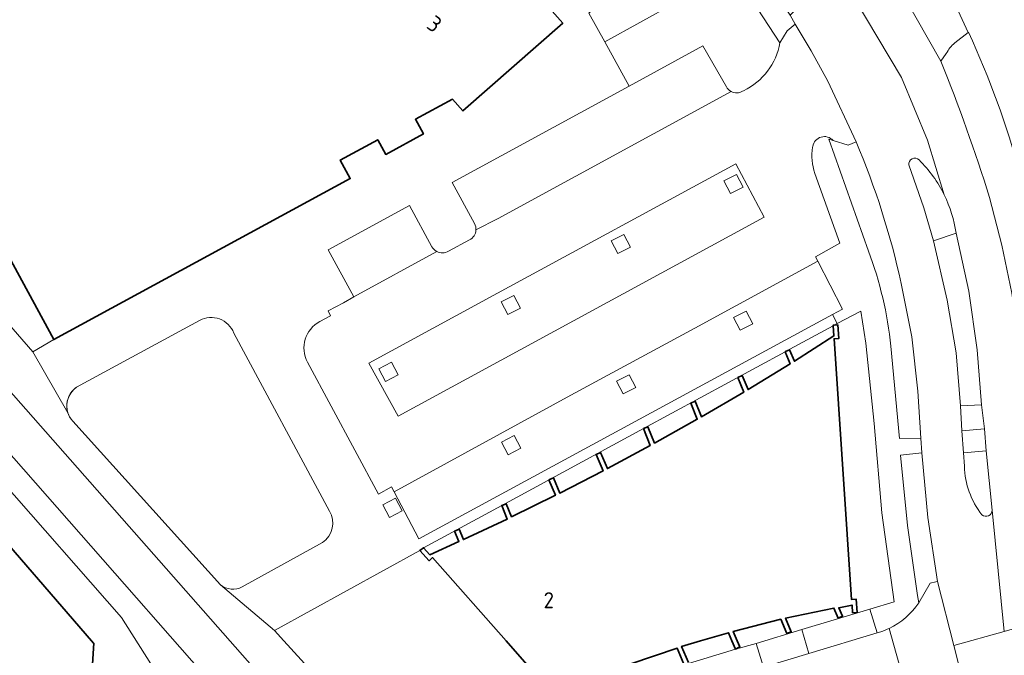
# Model space of a CAD drawing. Extents: x 150256 to 156914, y 461459 to 469481.
# Tile 540 of 656: x 154181 to 154264, y 467999 to 468052. Entities that reach past the tile are written whole.
import ezdxf
from ezdxf.enums import TextEntityAlignment as Align

# ---------------------------------------------------------------- set-up
doc = ezdxf.new("R2010")
doc.units = 0
doc.header["$LTSCALE"] = 0.75
for name, color, linetype, lineweight in [('B-RO-GR-GROENVOORZIENING-GV', 251, 'CONTINUOUS', 18), ('B-RO-IE-TERREINAFSCHEIDING_KUNSTMATIG_HEKWERK-G', 251, 'IE-TERREINAFSCHEIDING-KUNSTMATIG', 18), ('B-RO-OG-BEBOUWING-GV', 6, 'CONTINUOUS', 35), ('B-RO-OG-BEBOUWING-T18', 1, 'CONTINUOUS', 18), ('B-RO-OG-TERREIN_CULTUURSCHEIDING-GV', 251, 'CONTINUOUS', 18), ('B-RO-VH-VERHARDING_ASFALT-GV', 251, 'CONTINUOUS', 18), ('B-RO-VH-VERHARDING_BETONSTRAATSTEEN-GV', 251, 'CONTINUOUS', 18), ('B-RO-VH-VERHARDING_OPEN-GV', 251, 'CONTINUOUS', 18), ('B-RO-VH-VERHARDING_STRAATBAKSTEEN-GV', 251, 'CONTINUOUS', 18), ('B-RO-VH-VERHARDING_TEGEL-GV', 251, 'CONTINUOUS', 18)]:
    doc.layers.add(name, color=color, linetype=linetype, lineweight=lineweight)
doc.styles.add('NLCS-ISO-M200-T18', font='NLCS-ISO.ttf', dxfattribs={"height": 360})
doc.linetypes.add('IE-TERREINAFSCHEIDING-KUNSTMATIG', pattern='A,4,[82,NLCS.SHX,S=0.75,R=90,X=0,Y=0],4,-2', length=10)

msp = doc.modelspace()

# ---------------------------------------------------------------- linework, layer by layer
at = {"layer": 'B-RO-GR-GROENVOORZIENING-GV'}
for points in [[(154240.642, 468037.651), (154241.708, 468038.2), (154241.16, 468039.267), (154240.093, 468038.718)], [(154240.642, 468037.651), (154241.708, 468038.2), (154241.16, 468039.267), (154240.093, 468038.718)], [(154231.157, 468032.595), (154232.224, 468033.144), (154231.676, 468034.211), (154230.609, 468033.662)], [(154231.157, 468032.595), (154232.224, 468033.144), (154231.676, 468034.211), (154230.609, 468033.662)], [(154221.901, 468027.464), (154222.967, 468028.013), (154222.419, 468029.079), (154221.352, 468028.531)], [(154221.901, 468027.464), (154222.967, 468028.013), (154222.419, 468029.079), (154221.352, 468028.531)], [(154241.463, 468026.14), (154242.529, 468026.689), (154241.981, 468027.756), (154240.914, 468027.207)], [(154241.463, 468026.14), (154242.529, 468026.689), (154241.981, 468027.756), (154240.914, 468027.207)], [(154211.585, 468021.843), (154212.652, 468022.392), (154212.103, 468023.459), (154211.036, 468022.91)], [(154211.585, 468021.843), (154212.652, 468022.392), (154212.103, 468023.459), (154211.036, 468022.91)], [(154231.61, 468020.782), (154232.676, 468021.331), (154232.128, 468022.398), (154231.061, 468021.849)], [(154231.61, 468020.782), (154232.676, 468021.331), (154232.128, 468022.398), (154231.061, 468021.849)], [(154221.916, 468015.665), (154222.983, 468016.214), (154222.434, 468017.281), (154221.368, 468016.732)], [(154221.916, 468015.665), (154222.983, 468016.214), (154222.434, 468017.281), (154221.368, 468016.732)], [(154211.927, 468010.382), (154212.994, 468010.931), (154212.445, 468011.998), (154211.378, 468011.449)], [(154211.927, 468010.382), (154212.994, 468010.931), (154212.445, 468011.998), (154211.378, 468011.449)]]:
    msp.add_lwpolyline(points, close=True, dxfattribs=at)
at = {"layer": 'B-RO-IE-TERREINAFSCHEIDING_KUNSTMATIG_HEKWERK-G'}
for points in [[(154185.89, 468021.524), (154195.949, 468026.978)], [(154185.89, 468021.524), (154195.949, 468026.978)], [(154198.818, 468025.911), (154206.886, 468010.916)], [(154198.818, 468025.911), (154206.886, 468010.916)], [(154197.704, 468004.722), (154185.257, 468018.492)], [(154197.704, 468004.722), (154185.257, 468018.492)], [(154206.296, 468008.268), (154199.536, 468004.55)], [(154206.296, 468008.268), (154199.536, 468004.55)]]:
    msp.add_lwpolyline(points, dxfattribs=at)
for points in [[(154198.818, 468025.911, 0.454211), (154195.949, 468026.978)], [(154198.818, 468025.911, 0.454211), (154195.949, 468026.978)], [(154185.89, 468021.524, 0.508896), (154185.257, 468018.492)], [(154185.89, 468021.524, 0.508896), (154185.257, 468018.492)], [(154206.296, 468008.268, 0.386694), (154206.886, 468010.916)], [(154206.296, 468008.268, 0.386694), (154206.886, 468010.916)], [(154197.704, 468004.722, 0.30673), (154199.536, 468004.55)], [(154197.704, 468004.722, 0.30673), (154199.536, 468004.55)]]:
    msp.add_lwpolyline(points, format="xyb", dxfattribs=at)
at = {"layer": 'B-RO-OG-BEBOUWING-GV'}
for points in [[(154187.464, 468077.908), (154187.043, 468078.678), (154162.066, 468065.115), (154166.444, 468057.054), (154158.961, 468050.479), (154176.344, 468030.695), (154179.333, 468033.321), (154183.672, 468025.364), (154208.636, 468038.916), (154207.793, 468040.471), (154210.941, 468042.182), (154211.615, 468040.945), (154214.794, 468042.672), (154214.123, 468043.91), (154217.235, 468045.591), (154218.112, 468044.604), (154226.519, 468051.991), (154223.579, 468055.327)], [(154187.464, 468077.908), (154187.043, 468078.678), (154162.066, 468065.115), (154166.444, 468057.054), (154158.961, 468050.479), (154176.344, 468030.695), (154179.333, 468033.321), (154183.672, 468025.364), (154208.636, 468038.916), (154207.793, 468040.471), (154210.941, 468042.182), (154211.615, 468040.945), (154214.794, 468042.672), (154214.123, 468043.91), (154217.235, 468045.591), (154218.112, 468044.604), (154226.519, 468051.991), (154223.579, 468055.327)], [(154237.101, 467998.187), (154236.537, 467999.535), (154238.136, 468000), (154240.488, 468000.684), (154240.771, 468000), (154241.06, 467999.303), (154241.428, 467999.482), (154241.215, 468000), (154240.888, 468000.793), (154244.882, 468001.821), (154245.392, 468000.629), (154245.773, 468000.758), (154245.285, 468001.922), (154249.366, 468002.758), (154249.714, 468001.906), (154250.091, 468002.069), (154249.767, 468002.792), (154250.883, 468003.013), (154250.93, 468002.354), (154251.314, 468002.373), (154251.245, 468003.498), (154250.845, 468003.471), (154249.376, 468025.436), (154249.774, 468025.462), (154249.697, 468026.587), (154249.369, 468026.565), (154249.295, 468026.56), (154249.298, 468026.526), (154249.365, 468025.663), (154246.034, 468023.529), (154245.616, 468024.499), (154245.271, 468024.345), (154245.248, 468024.332), (154245.667, 468023.307), (154242.132, 468021.154), (154241.639, 468022.325), (154241.27, 468022.165), (154241.779, 468020.943), (154238.206, 468018.857), (154237.672, 468020.166), (154237.304, 468020.012), (154237.849, 468018.654), (154234.254, 468016.645), (154233.703, 468018.009), (154233.327, 468017.868), (154233.898, 468016.446), (154230.283, 468014.495), (154229.71, 468015.852), (154229.345, 468015.688), (154229.919, 468014.308), (154226.268, 468012.438), (154225.749, 468013.71), (154225.364, 468013.546), (154225.901, 468012.257), (154222.223, 468010.442), (154221.769, 468011.544), (154221.381, 468011.399), (154221.853, 468010.255), (154218.159, 468008.522), (154217.789, 468009.391), (154217.42, 468009.231), (154217.775, 468008.364), (154215.322, 468007.245), (154214.8, 468007.837), (154214.5, 468007.596), (154215.266, 468006.747), (154215.563, 468007.015), (154221.746, 468000), (154225.448, 467995.799)], [(154237.101, 467998.187), (154236.537, 467999.535), (154238.136, 468000), (154240.488, 468000.684), (154240.771, 468000), (154241.06, 467999.303), (154241.428, 467999.482), (154241.215, 468000), (154240.888, 468000.793), (154244.882, 468001.821), (154245.392, 468000.629), (154245.773, 468000.758), (154245.285, 468001.922), (154249.366, 468002.758), (154249.714, 468001.906), (154250.091, 468002.069), (154249.767, 468002.792), (154250.883, 468003.013), (154250.93, 468002.354), (154251.314, 468002.373), (154251.245, 468003.498), (154250.845, 468003.471), (154249.376, 468025.436), (154249.774, 468025.462), (154249.697, 468026.587), (154249.369, 468026.565), (154249.295, 468026.56), (154249.298, 468026.526), (154249.365, 468025.663), (154246.034, 468023.529), (154245.616, 468024.499), (154245.271, 468024.345), (154245.248, 468024.332), (154245.667, 468023.307), (154242.132, 468021.154), (154241.639, 468022.325), (154241.27, 468022.165), (154241.779, 468020.943), (154238.206, 468018.857), (154237.672, 468020.166), (154237.304, 468020.012), (154237.849, 468018.654), (154234.254, 468016.645), (154233.703, 468018.009), (154233.327, 468017.868), (154233.898, 468016.446), (154230.283, 468014.495), (154229.71, 468015.852), (154229.345, 468015.688), (154229.919, 468014.308), (154226.268, 468012.438), (154225.749, 468013.71), (154225.364, 468013.546), (154225.901, 468012.257), (154222.223, 468010.442), (154221.769, 468011.544), (154221.381, 468011.399), (154221.853, 468010.255), (154218.159, 468008.522), (154217.789, 468009.391), (154217.42, 468009.231), (154217.775, 468008.364), (154215.322, 468007.245), (154214.8, 468007.837), (154214.5, 468007.596), (154215.266, 468006.747), (154215.563, 468007.015), (154221.746, 468000), (154225.448, 467995.799)], [(154232.27, 467998.074), (154236.153, 467999.397), (154236.734, 467998.026)], [(154232.27, 467998.074), (154236.153, 467999.397), (154236.734, 467998.026)]]:
    msp.add_lwpolyline(points, dxfattribs=at)
msp.add_lwpolyline([(154186.613, 467996.104), (154186.804, 467996.27), (154187.025, 467999.802), (154187.02, 467999.808), (154186.853, 468000), (154177.344, 468010.932), (154167.426, 468002.303), (154167.259, 468000), (154167.026, 467996.566), (154175.66, 467986.607)], close=True, dxfattribs=at)
msp.add_lwpolyline([(154186.613, 467996.104), (154186.804, 467996.27), (154187.025, 467999.802), (154187.02, 467999.808), (154186.853, 468000), (154177.344, 468010.932), (154167.426, 468002.303), (154167.259, 468000), (154167.026, 467996.566), (154175.66, 467986.607)], close=True, dxfattribs=at)
at = {"layer": 'B-RO-OG-TERREIN_CULTUURSCHEIDING-GV'}
for points in [[(154243.883, 468055.128), (154242.477, 468053.902), (154244.818, 468050.345), (154245.419, 468051.343), (154246.099, 468051.908), (154245.675, 468052.663), (154244.963, 468053.734)], [(154243.883, 468055.128), (154242.477, 468053.902), (154244.818, 468050.345), (154245.419, 468051.343), (154246.099, 468051.908), (154245.675, 468052.663), (154244.963, 468053.734)], [(154259.642, 468034.318), (154257.757, 468033.673), (154258.904, 468028.685), (154259.65, 468024.254), (154260.01, 468019.775), (154261.778, 468019.863), (154261.43, 468024.484), (154260.73, 468029.437)], [(154259.642, 468034.318), (154257.757, 468033.673), (154258.904, 468028.685), (154259.65, 468024.254), (154260.01, 468019.775), (154261.778, 468019.863), (154261.43, 468024.484), (154260.73, 468029.437)], [(154256.5, 468003.212), (154257.477, 468004.863), (154257.936, 468004.964), (154258.091, 468004.998), (154257.267, 468010.39), (154256.752, 468015.82), (154254.981, 468015.631), (154255.57, 468009.705), (154256.385, 468003.807)], [(154256.5, 468003.212), (154257.477, 468004.863), (154257.936, 468004.964), (154258.091, 468004.998), (154257.267, 468010.39), (154256.752, 468015.82), (154254.981, 468015.631), (154255.57, 468009.705), (154256.385, 468003.807)]]:
    msp.add_lwpolyline(points, close=True, dxfattribs=at)
for points in [[(154260.687, 468051.243), (154260.659, 468051.221), (154259.533, 468050.326)], [(154260.687, 468051.243), (154260.659, 468051.221), (154259.533, 468050.326)], [(154258.826, 468049.433), (154258.369, 468048.801)], [(154258.826, 468049.433), (154258.369, 468048.801)], [(154251.221, 468042.016), (154250.568, 468041.729), (154249.29, 468042.118), (154248.942, 468042.224), (154252.266, 468032.805)], [(154251.221, 468042.016), (154250.568, 468041.729), (154249.29, 468042.118), (154248.942, 468042.224), (154252.266, 468032.805)], [(154262.464, 468037.315), (154263.514, 468033.312), (154264.335, 468029.256), (154264.806, 468025.927), (154265.579, 468017.881), (154267.126, 468017.999), (154266.97, 468020.004), (154266.656, 468028.076)], [(154262.464, 468037.315), (154263.514, 468033.312), (154264.335, 468029.256), (154264.806, 468025.927), (154265.579, 468017.881), (154267.126, 468017.999), (154266.97, 468020.004), (154266.656, 468028.076)], [(154254.158, 468024.796), (154254.883, 468017.039), (154256.673, 468017.067), (154256.413, 468021.025), (154255.913, 468025.587), (154255.022, 468030.088)], [(154254.158, 468024.796), (154254.883, 468017.039), (154256.673, 468017.067), (154256.413, 468021.025), (154255.913, 468025.587), (154255.022, 468030.088)]]:
    msp.add_lwpolyline(points, dxfattribs=at)
for points in [[(154265.046, 468039.296, 0.040946), (154260.687, 468051.243)], [(154265.046, 468039.296, 0.040946), (154260.687, 468051.243)], [(154259.533, 468050.326, 0.102424), (154258.826, 468049.433)], [(154259.533, 468050.326, 0.102424), (154258.826, 468049.433)], [(154258.369, 468048.801, -0.02083), (154262.464, 468037.315)], [(154258.369, 468048.801, -0.02083), (154262.464, 468037.315)], [(154255.022, 468030.088, 0.046508), (154251.221, 468042.016)], [(154255.022, 468030.088, 0.046508), (154251.221, 468042.016)], [(154252.266, 468032.805, -0.064931), (154254.158, 468024.796)], [(154252.266, 468032.805, -0.064931), (154254.158, 468024.796)]]:
    msp.add_lwpolyline(points, format="xyb", dxfattribs=at)
at = {"layer": 'B-RO-VH-VERHARDING_ASFALT-GV'}
for points in [[(154252.69, 468058.494), (154249.638, 468056.365), (154251.074, 468054.129), (154255.056, 468047.426), (154257.251, 468042.146), (154258.653, 468037.533)], [(154252.69, 468058.494), (154249.638, 468056.365), (154251.074, 468054.129), (154255.056, 468047.426), (154257.251, 468042.146), (154258.653, 468037.533)], [(154258.369, 468048.801), (154254.315, 468055.935), (154252.69, 468058.494)], [(154258.369, 468048.801), (154254.315, 468055.935), (154252.69, 468058.494)], [(154204.119, 467988.195), (154204.125, 467988.185), (154210.565, 467979.817), (154210.572, 467979.809), (154213.916, 467976.007), (154231.238, 467956.318), (154234.816, 467952.191), (154238.036, 467953.903), (154212.325, 467983.108), (154212.019, 467983.607), (154208.057, 467989.142), (154178.178, 468023.026), (154147.576, 468057.813), (154142.737, 468053.616)], [(154204.119, 467988.195), (154204.125, 467988.185), (154210.565, 467979.817), (154210.572, 467979.809), (154213.916, 467976.007), (154231.238, 467956.318), (154234.816, 467952.191), (154238.036, 467953.903), (154212.325, 467983.108), (154212.019, 467983.607), (154208.057, 467989.142), (154178.178, 468023.026), (154147.576, 468057.813), (154142.737, 468053.616)], [(154258.653, 468037.533), (154257.251, 468042.146), (154255.056, 468047.426), (154251.074, 468054.129), (154249.638, 468056.365), (154249.007, 468055.925), (154248.731, 468055.724), (154245.675, 468052.663), (154246.099, 468051.908), (154247.431, 468049.661), (154248.851, 468047.119), (154251.221, 468042.016)], [(154258.653, 468037.533), (154257.251, 468042.146), (154255.056, 468047.426), (154251.074, 468054.129), (154249.638, 468056.365), (154249.007, 468055.925), (154248.731, 468055.724), (154245.675, 468052.663), (154246.099, 468051.908), (154247.431, 468049.661), (154248.851, 468047.119), (154251.221, 468042.016)], [(154257.854, 468056.532), (154258.865, 468054.805), (154259.81, 468053.042), (154260.659, 468051.221), (154260.687, 468051.243)], [(154257.854, 468056.532), (154258.865, 468054.805), (154259.81, 468053.042), (154260.659, 468051.221), (154260.687, 468051.243)], [(154146.862, 468053.378), (154146.899, 468053.336), (154154.214, 468044.992), (154179.278, 468016.541), (154203.807, 467988.624)], [(154146.862, 468053.378), (154146.899, 468053.336), (154154.214, 468044.992), (154179.278, 468016.541), (154203.807, 467988.624)], [(154260.348, 468014.691), (154260.261, 468015.838), (154260.133, 468017.678), (154260.01, 468019.775), (154259.65, 468024.254), (154258.904, 468028.685), (154257.757, 468033.673), (154256.921, 468036.46), (154255.676, 468040.056)], [(154260.348, 468014.691), (154260.261, 468015.838), (154260.133, 468017.678), (154260.01, 468019.775), (154259.65, 468024.254), (154258.904, 468028.685), (154257.757, 468033.673), (154256.921, 468036.46), (154255.676, 468040.056)], [(154259.642, 468034.318), (154260.73, 468029.437), (154261.43, 468024.484), (154261.778, 468019.863), (154262.027, 468017.84), (154262.194, 468015.983), (154262.69, 468011.006), (154263.705, 468000.8), (154266.991, 468001.73), (154266.214, 468010.493), (154265.744, 468016.656), (154265.579, 468017.881), (154264.806, 468025.927), (154264.335, 468029.256), (154263.514, 468033.312), (154262.464, 468037.315)], [(154259.642, 468034.318), (154260.73, 468029.437), (154261.43, 468024.484), (154261.778, 468019.863), (154262.027, 468017.84), (154262.194, 468015.983), (154262.69, 468011.006), (154263.705, 468000.8), (154266.991, 468001.73), (154266.214, 468010.493), (154265.744, 468016.656), (154265.579, 468017.881), (154264.806, 468025.927), (154264.335, 468029.256), (154263.514, 468033.312), (154262.464, 468037.315)], [(154255.022, 468030.088), (154255.913, 468025.587), (154256.413, 468021.025), (154256.673, 468017.067), (154256.752, 468015.82), (154257.267, 468010.39), (154258.091, 468004.998), (154259.469, 467999.602), (154263.705, 468000.8), (154262.69, 468011.006)], [(154255.022, 468030.088), (154255.913, 468025.587), (154256.413, 468021.025), (154256.673, 468017.067), (154256.752, 468015.82), (154257.267, 468010.39), (154258.091, 468004.998), (154259.469, 467999.602), (154263.705, 468000.8), (154262.69, 468011.006)], [(154266.991, 468001.73), (154263.705, 468000.8), (154259.469, 467999.602), (154259.83, 467998.187), (154260.357, 467996.221)], [(154266.991, 468001.73), (154263.705, 468000.8), (154259.469, 467999.602), (154259.83, 467998.187), (154260.357, 467996.221)], [(154253.309, 468000.765), (154253.002, 468000.672), (154247.26, 467998.932), (154243.432, 467997.773), (154229.076, 467993.423), (154213.389, 467988.671), (154211.647, 467988.143)], [(154253.309, 468000.765), (154253.002, 468000.672), (154247.26, 467998.932), (154243.432, 467997.773), (154229.076, 467993.423), (154213.389, 467988.671), (154211.647, 467988.143)], [(154223.766, 467987.166), (154230.891, 467989.329), (154239.56, 467991.885), (154246.684, 467994.019), (154251.343, 467995.414), (154251.71, 467995.524), (154255.256, 467996.636), (154254.011, 468001.048)], [(154223.766, 467987.166), (154230.891, 467989.329), (154239.56, 467991.885), (154246.684, 467994.019), (154251.343, 467995.414), (154251.71, 467995.524), (154255.256, 467996.636), (154254.011, 468001.048)]]:
    msp.add_lwpolyline(points, dxfattribs=at)
for points in [[(154260.687, 468051.243, -0.040946), (154265.046, 468039.296)], [(154260.687, 468051.243, -0.040946), (154265.046, 468039.296)], [(154262.464, 468037.315, 0.02083), (154258.369, 468048.801)], [(154262.464, 468037.315, 0.02083), (154258.369, 468048.801)], [(154251.221, 468042.016, -0.046508), (154255.022, 468030.088)], [(154251.221, 468042.016, -0.046508), (154255.022, 468030.088)], [(154255.676, 468040.056, -0.72983), (154256.528, 468040.484)], [(154255.676, 468040.056, -0.72983), (154256.528, 468040.484)], [(154256.528, 468040.484, -0.084329), (154258.653, 468037.533)], [(154256.528, 468040.484, -0.084329), (154258.653, 468037.533)], [(154258.653, 468037.533, -0.078053), (154259.642, 468034.318)], [(154258.653, 468037.533, -0.078053), (154259.642, 468034.318)], [(154261.821, 468010.62, -0.162946), (154260.348, 468014.691)], [(154261.821, 468010.62, -0.162946), (154260.348, 468014.691)], [(154262.69, 468011.006, -0.651148), (154261.821, 468010.62)], [(154262.69, 468011.006, -0.651148), (154261.821, 468010.62)], [(154254.011, 468001.048, -0.029684), (154253.309, 468000.765)], [(154254.011, 468001.048, -0.029684), (154253.309, 468000.765)]]:
    msp.add_lwpolyline(points, format="xyb", dxfattribs=at)
at = {"layer": 'B-RO-VH-VERHARDING_BETONSTRAATSTEEN-GV'}
for points in [[(154259.533, 468050.326), (154260.659, 468051.221), (154259.81, 468053.042), (154258.865, 468054.805), (154257.854, 468056.532), (154256.424, 468056.197)], [(154259.533, 468050.326), (154260.659, 468051.221), (154259.81, 468053.042), (154258.865, 468054.805), (154257.854, 468056.532), (154256.424, 468056.197)], [(154254.969, 468056.251), (154254.315, 468055.935), (154258.369, 468048.801), (154258.826, 468049.433)], [(154254.969, 468056.251), (154254.315, 468055.935), (154258.369, 468048.801), (154258.826, 468049.433)], [(154249.29, 468042.118), (154250.568, 468041.729), (154251.221, 468042.016), (154248.851, 468047.119), (154247.431, 468049.661), (154246.099, 468051.908), (154245.419, 468051.343), (154244.818, 468050.345)], [(154249.29, 468042.118), (154250.568, 468041.729), (154251.221, 468042.016), (154248.851, 468047.119), (154247.431, 468049.661), (154246.099, 468051.908), (154245.419, 468051.343), (154244.818, 468050.345)], [(154240.699, 468046.248), (154221.086, 468035.552), (154219.215, 468034.588)], [(154240.699, 468046.248), (154221.086, 468035.552), (154219.215, 468034.588)], [(154241.751, 468046.311), (154241.673, 468046.271)], [(154241.751, 468046.311), (154241.673, 468046.271)], [(154247.559, 468041.542), (154247.589, 468041.613)], [(154247.559, 468041.542), (154247.589, 468041.613)], [(154255.676, 468040.056), (154256.921, 468036.46), (154257.757, 468033.673)], [(154255.676, 468040.056), (154256.921, 468036.46), (154257.757, 468033.673)], [(154212.316, 468012.537), (154227.192, 468020.686), (154237.659, 468026.318), (154248.001, 468031.963), (154247.807, 468032.338), (154249.851, 468033.482), (154247.759, 468039.353)], [(154212.316, 468012.537), (154227.192, 468020.686), (154237.659, 468026.318), (154248.001, 468031.963), (154247.807, 468032.338), (154249.851, 468033.482), (154247.759, 468039.353)], [(154257.757, 468033.673), (154259.642, 468034.318)], [(154257.757, 468033.673), (154259.642, 468034.318)], [(154218.666, 468033.755), (154216.9, 468032.793)], [(154218.666, 468033.755), (154216.9, 468032.793)], [(154215.915, 468032.782), (154208.921, 468028.951), (154208.051, 468028.439), (154206.78, 468027.781), (154206.965, 468027.371), (154206.068, 468026.881)], [(154215.915, 468032.782), (154208.921, 468028.951), (154208.051, 468028.439), (154206.78, 468027.781), (154206.965, 468027.371), (154206.068, 468026.881)], [(154205.026, 468023.458), (154211.012, 468012.335), (154212.096, 468012.951), (154212.316, 468012.537)], [(154205.026, 468023.458), (154211.012, 468012.335), (154212.096, 468012.951), (154212.316, 468012.537)], [(154262.69, 468011.006), (154262.194, 468015.983), (154260.261, 468015.838), (154260.348, 468014.691)], [(154262.69, 468011.006), (154262.194, 468015.983), (154260.261, 468015.838), (154260.348, 468014.691)], [(154259.634, 467996.166), (154260.357, 467996.221), (154259.83, 467998.187), (154259.469, 467999.602), (154258.091, 468004.998), (154257.936, 468004.964), (154257.477, 468004.863), (154256.5, 468003.212)], [(154259.634, 467996.166), (154260.357, 467996.221), (154259.83, 467998.187), (154259.469, 467999.602), (154258.091, 468004.998), (154257.936, 468004.964), (154257.477, 468004.863), (154256.5, 468003.212)], [(154254.011, 468001.048), (154255.256, 467996.636), (154255.436, 467996.692)], [(154254.011, 468001.048), (154255.256, 467996.636), (154255.436, 467996.692)]]:
    msp.add_lwpolyline(points, dxfattribs=at)
for points in [[(154244.818, 468050.345, -0.240675), (154241.751, 468046.311)], [(154244.818, 468050.345, -0.240675), (154241.751, 468046.311)], [(154258.826, 468049.433, -0.102424), (154259.533, 468050.326)], [(154258.826, 468049.433, -0.102424), (154259.533, 468050.326)], [(154241.673, 468046.271, -0.263859), (154240.699, 468046.248)], [(154241.673, 468046.271, -0.263859), (154240.699, 468046.248)], [(154247.589, 468041.613, -0.639082), (154249.29, 468042.118)], [(154247.589, 468041.613, -0.639082), (154249.29, 468042.118)], [(154247.759, 468039.353, -0.126076), (154247.559, 468041.542)], [(154247.759, 468039.353, -0.126076), (154247.559, 468041.542)], [(154256.528, 468040.484, 0.72983), (154255.676, 468040.056)], [(154256.528, 468040.484, 0.72983), (154255.676, 468040.056)], [(154258.653, 468037.533, 0.084329), (154256.528, 468040.484)], [(154258.653, 468037.533, 0.084329), (154256.528, 468040.484)], [(154259.642, 468034.318, 0.078053), (154258.653, 468037.533)], [(154259.642, 468034.318, 0.078053), (154258.653, 468037.533)], [(154219.215, 468034.588, -0.267723), (154218.666, 468033.755)], [(154219.215, 468034.588, -0.267723), (154218.666, 468033.755)], [(154216.9, 468032.793, -0.250764), (154215.915, 468032.782)], [(154216.9, 468032.793, -0.250764), (154215.915, 468032.782)], [(154206.068, 468026.881, 0.4096), (154205.026, 468023.458)], [(154206.068, 468026.881, 0.4096), (154205.026, 468023.458)], [(154260.348, 468014.691, 0.162946), (154261.821, 468010.62)], [(154260.348, 468014.691, 0.162946), (154261.821, 468010.62)], [(154261.821, 468010.62, 0.651148), (154262.69, 468011.006)], [(154261.821, 468010.62, 0.651148), (154262.69, 468011.006)], [(154256.5, 468003.212, -0.136481), (154254.011, 468001.048)], [(154256.5, 468003.212, -0.136481), (154254.011, 468001.048)]]:
    msp.add_lwpolyline(points, format="xyb", dxfattribs=at)
for points in [[(154210.197, 468023.37), (154221.03, 468029.267), (154241.1, 468040.143), (154243.495, 468035.662), (154212.66, 468018.907)], [(154210.197, 468023.37), (154221.03, 468029.267), (154241.1, 468040.143), (154243.495, 468035.662), (154212.66, 468018.907)], [(154262.027, 468017.84), (154261.778, 468019.863), (154260.01, 468019.775), (154260.133, 468017.678)], [(154262.027, 468017.84), (154261.778, 468019.863), (154260.01, 468019.775), (154260.133, 468017.678)], [(154262.194, 468015.983), (154262.027, 468017.84), (154260.133, 468017.678), (154260.261, 468015.838)], [(154262.194, 468015.983), (154262.027, 468017.84), (154260.133, 468017.678), (154260.261, 468015.838)], [(154246.651, 468000.941), (154247.26, 467998.932), (154253.002, 468000.672), (154252.396, 468002.67)], [(154246.651, 468000.941), (154247.26, 467998.932), (154253.002, 468000.672), (154252.396, 468002.67)], [(154243.432, 467997.773), (154242.821, 467999.788), (154241.06, 467999.303), (154228.457, 467995.466), (154229.076, 467993.423)], [(154243.432, 467997.773), (154242.821, 467999.788), (154241.06, 467999.303), (154228.457, 467995.466), (154229.076, 467993.423)]]:
    msp.add_lwpolyline(points, close=True, dxfattribs=at)
at = {"layer": 'B-RO-VH-VERHARDING_OPEN-GV'}
msp.add_lwpolyline([(154202.246, 468000.874), (154203.044, 468000), (154211.803, 467990.409), (154225.9, 467994.675), (154225.147, 467995.536), (154225.448, 467995.799), (154221.746, 468000), (154215.563, 468007.015), (154215.266, 468006.747), (154214.5, 468007.596)], close=True, dxfattribs=at)
msp.add_lwpolyline([(154202.246, 468000.874), (154203.044, 468000), (154211.803, 467990.409), (154225.9, 467994.675), (154225.147, 467995.536), (154225.448, 467995.799), (154221.746, 468000), (154215.563, 468007.015), (154215.266, 468006.747), (154214.5, 468007.596)], close=True, dxfattribs=at)
at = {"layer": 'B-RO-VH-VERHARDING_STRAATBAKSTEEN-GV'}
for points in [[(154195.949, 468026.978), (154185.89, 468021.524)], [(154195.949, 468026.978), (154185.89, 468021.524)], [(154206.886, 468010.916), (154198.818, 468025.911)], [(154206.886, 468010.916), (154198.818, 468025.911)], [(154185.257, 468018.492), (154197.704, 468004.722), (154197.709, 468004.718)], [(154185.257, 468018.492), (154197.704, 468004.722), (154197.709, 468004.718)], [(154199.536, 468004.55), (154206.296, 468008.268)], [(154199.536, 468004.55), (154206.296, 468008.268)]]:
    msp.add_lwpolyline(points, dxfattribs=at)
for points in [[(154198.818, 468025.911, 0.454211), (154195.949, 468026.978)], [(154198.818, 468025.911, 0.454211), (154195.949, 468026.978)], [(154185.89, 468021.524, 0.380713), (154184.852, 468019.197)], [(154185.89, 468021.524, 0.380713), (154184.852, 468019.197)], [(154184.852, 468019.197, 0.106331), (154185.257, 468018.492)], [(154184.852, 468019.197, 0.106331), (154185.257, 468018.492)], [(154206.296, 468008.268, 0.386694), (154206.886, 468010.916)], [(154206.296, 468008.268, 0.386694), (154206.886, 468010.916)], [(154197.709, 468004.718, 0.305403), (154199.536, 468004.55)], [(154197.709, 468004.718, 0.305403), (154199.536, 468004.55)]]:
    msp.add_lwpolyline(points, format="xyb", dxfattribs=at)
at = {"layer": 'B-RO-VH-VERHARDING_TEGEL-GV'}
for points in [[(154221.585, 468070.823), (154227.164, 468066.973), (154231.519, 468063.22), (154237.424, 468057.045), (154238.903, 468055.331), (154230.068, 468050.423), (154232.131, 468046.698), (154238.332, 468050.072), (154240.301, 468046.637)], [(154221.585, 468070.823), (154227.164, 468066.973), (154231.519, 468063.22), (154237.424, 468057.045), (154238.903, 468055.331), (154230.068, 468050.423), (154232.131, 468046.698), (154238.332, 468050.072), (154240.301, 468046.637)], [(154158.961, 468050.479), (154150.358, 468060.251), (154147.607, 468057.84), (154147.576, 468057.813), (154178.178, 468023.026), (154208.057, 467989.142), (154211.803, 467990.409), (154203.044, 468000), (154202.246, 468000.874), (154197.709, 468004.718), (154197.704, 468004.722), (154185.257, 468018.492)], [(154158.961, 468050.479), (154150.358, 468060.251), (154147.607, 468057.84), (154147.576, 468057.813), (154178.178, 468023.026), (154208.057, 467989.142), (154211.803, 467990.409), (154203.044, 468000), (154202.246, 468000.874), (154197.709, 468004.718), (154197.704, 468004.722), (154185.257, 468018.492)], [(154219.096, 468035.121), (154217.218, 468038.585), (154232.131, 468046.698), (154230.068, 468050.423), (154228.729, 468052.838), (154229.995, 468053.955), (154226.497, 468057.968), (154223.579, 468055.327), (154226.519, 468051.991), (154218.112, 468044.604), (154217.235, 468045.591), (154214.123, 468043.91), (154214.794, 468042.672), (154211.615, 468040.945), (154210.941, 468042.182), (154207.793, 468040.471), (154208.636, 468038.916), (154183.672, 468025.364), (154181.901, 468024.338), (154184.852, 468019.197)], [(154219.096, 468035.121), (154217.218, 468038.585), (154232.131, 468046.698), (154230.068, 468050.423), (154228.729, 468052.838), (154229.995, 468053.955), (154226.497, 468057.968), (154223.579, 468055.327), (154226.519, 468051.991), (154218.112, 468044.604), (154217.235, 468045.591), (154214.123, 468043.91), (154214.794, 468042.672), (154211.615, 468040.945), (154210.941, 468042.182), (154207.793, 468040.471), (154208.636, 468038.916), (154183.672, 468025.364), (154181.901, 468024.338), (154184.852, 468019.197)], [(154244.818, 468050.345), (154242.477, 468053.902), (154243.883, 468055.128), (154241.878, 468057.808), (154240.387, 468056.675)], [(154244.818, 468050.345), (154242.477, 468053.902), (154243.883, 468055.128), (154241.878, 468057.808), (154240.387, 468056.675)], [(154203.807, 467988.624), (154179.278, 468016.541), (154154.214, 468044.992), (154146.899, 468053.336), (154145.324, 468051.94), (154152.253, 468044.131), (154178.841, 468013.427), (154179.085, 468013.642), (154189.363, 468001.971), (154192.366, 467997.218)], [(154203.807, 467988.624), (154179.278, 468016.541), (154154.214, 468044.992), (154146.899, 468053.336), (154145.324, 468051.94), (154152.253, 468044.131), (154178.841, 468013.427), (154179.085, 468013.642), (154189.363, 468001.971), (154192.366, 467997.218)], [(154184.852, 468019.197), (154181.901, 468024.338), (154176.344, 468030.695), (154158.961, 468050.479)], [(154184.852, 468019.197), (154181.901, 468024.338), (154176.344, 468030.695), (154158.961, 468050.479)], [(154240.301, 468046.637), (154238.332, 468050.072), (154232.131, 468046.698)], [(154240.301, 468046.637), (154238.332, 468050.072), (154232.131, 468046.698)], [(154232.131, 468046.698), (154217.218, 468038.585), (154219.096, 468035.121)], [(154232.131, 468046.698), (154217.218, 468038.585), (154219.096, 468035.121)], [(154219.215, 468034.588), (154221.086, 468035.552), (154240.699, 468046.248)], [(154219.215, 468034.588), (154221.086, 468035.552), (154240.699, 468046.248)], [(154241.673, 468046.271), (154241.751, 468046.311)], [(154241.673, 468046.271), (154241.751, 468046.311)], [(154252.266, 468032.805), (154248.942, 468042.224), (154249.29, 468042.118)], [(154252.266, 468032.805), (154248.942, 468042.224), (154249.29, 468042.118)], [(154247.589, 468041.613), (154247.559, 468041.542)], [(154247.589, 468041.613), (154247.559, 468041.542)], [(154247.759, 468039.353), (154249.851, 468033.482), (154247.807, 468032.338), (154248.001, 468031.963), (154250.092, 468027.921), (154249.243, 468027.461), (154249.645, 468026.714), (154251.615, 468027.761), (154252.047, 468025.056), (154252.739, 468018.287), (154253.405, 468010.765), (154254.436, 468003.284), (154252.396, 468002.67), (154253.002, 468000.672), (154253.309, 468000.765)], [(154247.759, 468039.353), (154249.851, 468033.482), (154247.807, 468032.338), (154248.001, 468031.963), (154250.092, 468027.921), (154249.243, 468027.461), (154249.645, 468026.714), (154251.615, 468027.761), (154252.047, 468025.056), (154252.739, 468018.287), (154253.405, 468010.765), (154254.436, 468003.284), (154252.396, 468002.67), (154253.002, 468000.672), (154253.309, 468000.765)], [(154206.068, 468026.881), (154206.965, 468027.371), (154206.78, 468027.781), (154208.051, 468028.439), (154208.921, 468028.951), (154206.769, 468032.922), (154213.606, 468036.635), (154215.507, 468033.161)], [(154206.068, 468026.881), (154206.965, 468027.371), (154206.78, 468027.781), (154208.051, 468028.439), (154208.921, 468028.951), (154206.769, 468032.922), (154213.606, 468036.635), (154215.507, 468033.161)], [(154215.507, 468033.161), (154213.606, 468036.635), (154206.769, 468032.922), (154208.921, 468028.951), (154215.915, 468032.782)], [(154215.507, 468033.161), (154213.606, 468036.635), (154206.769, 468032.922), (154208.921, 468028.951), (154215.915, 468032.782)], [(154216.9, 468032.793), (154218.666, 468033.755)], [(154216.9, 468032.793), (154218.666, 468033.755)], [(154197.709, 468004.718), (154202.246, 468000.874), (154214.5, 468007.596), (154214.8, 468007.837), (154221.381, 468011.399), (154233.324, 468017.873), (154245.248, 468024.332), (154245.271, 468024.345), (154249.298, 468026.526), (154249.295, 468026.56), (154249.369, 468026.565), (154249.645, 468026.714), (154249.243, 468027.461), (154214.405, 468008.599), (154212.316, 468012.537), (154212.096, 468012.951), (154211.012, 468012.335), (154205.026, 468023.458)], [(154197.709, 468004.718), (154202.246, 468000.874), (154214.5, 468007.596), (154214.8, 468007.837), (154221.381, 468011.399), (154233.324, 468017.873), (154245.248, 468024.332), (154245.271, 468024.345), (154249.298, 468026.526), (154249.295, 468026.56), (154249.369, 468026.565), (154249.645, 468026.714), (154249.243, 468027.461), (154214.405, 468008.599), (154212.316, 468012.537), (154212.096, 468012.951), (154211.012, 468012.335), (154205.026, 468023.458)], [(154185.89, 468021.524), (154195.949, 468026.978)], [(154185.89, 468021.524), (154195.949, 468026.978)], [(154198.818, 468025.911), (154206.886, 468010.916)], [(154198.818, 468025.911), (154206.886, 468010.916)], [(154256.5, 468003.212), (154256.385, 468003.807), (154255.57, 468009.705), (154254.981, 468015.631), (154256.752, 468015.82), (154256.673, 468017.067), (154254.883, 468017.039), (154254.158, 468024.796)], [(154256.5, 468003.212), (154256.385, 468003.807), (154255.57, 468009.705), (154254.981, 468015.631), (154256.752, 468015.82), (154256.673, 468017.067), (154254.883, 468017.039), (154254.158, 468024.796)], [(154206.296, 468008.268), (154199.536, 468004.55)], [(154206.296, 468008.268), (154199.536, 468004.55)]]:
    msp.add_lwpolyline(points, dxfattribs=at)
for points in [[(154241.751, 468046.311, 0.240675), (154244.818, 468050.345)], [(154241.751, 468046.311, 0.240675), (154244.818, 468050.345)], [(154240.301, 468046.637, 0.143579), (154240.699, 468046.248)], [(154240.699, 468046.248, -0.143579), (154240.301, 468046.637)], [(154240.301, 468046.637, 0.143579), (154240.699, 468046.248)], [(154240.699, 468046.248, -0.143579), (154240.301, 468046.637)], [(154240.699, 468046.248, 0.263859), (154241.673, 468046.271)], [(154240.699, 468046.248, 0.263859), (154241.673, 468046.271)], [(154249.29, 468042.118, 0.639082), (154247.589, 468041.613)], [(154249.29, 468042.118, 0.639082), (154247.589, 468041.613)], [(154247.559, 468041.542, 0.126076), (154247.759, 468039.353)], [(154247.559, 468041.542, 0.126076), (154247.759, 468039.353)], [(154219.096, 468035.121, -0.140815), (154219.215, 468034.588)], [(154219.215, 468034.588, 0.140815), (154219.096, 468035.121)], [(154219.096, 468035.121, -0.140815), (154219.215, 468034.588)], [(154219.215, 468034.588, 0.140815), (154219.096, 468035.121)], [(154218.666, 468033.755, 0.267723), (154219.215, 468034.588)], [(154218.666, 468033.755, 0.267723), (154219.215, 468034.588)], [(154215.915, 468032.782, -0.135915), (154215.507, 468033.161)], [(154215.507, 468033.161, 0.135915), (154215.915, 468032.782)], [(154215.915, 468032.782, -0.135915), (154215.507, 468033.161)], [(154215.507, 468033.161, 0.135915), (154215.915, 468032.782)], [(154215.915, 468032.782, 0.250764), (154216.9, 468032.793)], [(154215.915, 468032.782, 0.250764), (154216.9, 468032.793)], [(154254.158, 468024.796, 0.064931), (154252.266, 468032.805)], [(154254.158, 468024.796, 0.064931), (154252.266, 468032.805)], [(154195.949, 468026.978, -0.454211), (154198.818, 468025.911)], [(154195.949, 468026.978, -0.454211), (154198.818, 468025.911)], [(154205.026, 468023.458, -0.4096), (154206.068, 468026.881)], [(154205.026, 468023.458, -0.4096), (154206.068, 468026.881)], [(154184.852, 468019.197, -0.380713), (154185.89, 468021.524)], [(154184.852, 468019.197, -0.380713), (154185.89, 468021.524)], [(154185.257, 468018.492, -0.106331), (154184.852, 468019.197)], [(154185.257, 468018.492, -0.106331), (154184.852, 468019.197)], [(154206.886, 468010.916, -0.386694), (154206.296, 468008.268)], [(154206.886, 468010.916, -0.386694), (154206.296, 468008.268)], [(154199.536, 468004.55, -0.305403), (154197.709, 468004.718)], [(154199.536, 468004.55, -0.305403), (154197.709, 468004.718)], [(154254.011, 468001.048, 0.136481), (154256.5, 468003.212)], [(154254.011, 468001.048, 0.136481), (154256.5, 468003.212)], [(154253.309, 468000.765, 0.029684), (154254.011, 468001.048)], [(154253.309, 468000.765, 0.029684), (154254.011, 468001.048)]]:
    msp.add_lwpolyline(points, format="xyb", dxfattribs=at)
for points in [[(154210.197, 468023.37), (154212.66, 468018.907), (154243.495, 468035.662), (154241.1, 468040.143), (154221.03, 468029.267)], [(154210.197, 468023.37), (154212.66, 468018.907), (154243.495, 468035.662), (154241.1, 468040.143), (154221.03, 468029.267)], [(154240.642, 468037.651), (154240.093, 468038.718), (154241.16, 468039.267), (154241.708, 468038.2)], [(154240.642, 468037.651), (154240.093, 468038.718), (154241.16, 468039.267), (154241.708, 468038.2)], [(154231.157, 468032.595), (154230.609, 468033.662), (154231.676, 468034.211), (154232.224, 468033.144)], [(154231.157, 468032.595), (154230.609, 468033.662), (154231.676, 468034.211), (154232.224, 468033.144)], [(154248.001, 468031.963), (154237.659, 468026.318), (154227.192, 468020.686), (154212.316, 468012.537), (154214.405, 468008.599), (154249.243, 468027.461), (154250.092, 468027.921)], [(154248.001, 468031.963), (154237.659, 468026.318), (154227.192, 468020.686), (154212.316, 468012.537), (154214.405, 468008.599), (154249.243, 468027.461), (154250.092, 468027.921)], [(154221.901, 468027.464), (154221.352, 468028.531), (154222.419, 468029.079), (154222.967, 468028.013)], [(154221.901, 468027.464), (154221.352, 468028.531), (154222.419, 468029.079), (154222.967, 468028.013)], [(154241.463, 468026.14), (154240.914, 468027.207), (154241.981, 468027.756), (154242.529, 468026.689)], [(154241.463, 468026.14), (154240.914, 468027.207), (154241.981, 468027.756), (154242.529, 468026.689)], [(154211.585, 468021.843), (154211.036, 468022.91), (154212.103, 468023.459), (154212.652, 468022.392)], [(154211.585, 468021.843), (154211.036, 468022.91), (154212.103, 468023.459), (154212.652, 468022.392)], [(154231.61, 468020.782), (154231.061, 468021.849), (154232.128, 468022.398), (154232.676, 468021.331)], [(154231.61, 468020.782), (154231.061, 468021.849), (154232.128, 468022.398), (154232.676, 468021.331)], [(154221.916, 468015.665), (154221.368, 468016.732), (154222.434, 468017.281), (154222.983, 468016.214)], [(154221.916, 468015.665), (154221.368, 468016.732), (154222.434, 468017.281), (154222.983, 468016.214)], [(154211.927, 468010.382), (154211.378, 468011.449), (154212.445, 468011.998), (154212.994, 468010.931)], [(154211.927, 468010.382), (154211.378, 468011.449), (154212.445, 468011.998), (154212.994, 468010.931)], [(154242.821, 467999.788), (154243.432, 467997.773), (154247.26, 467998.932), (154246.651, 468000.941)], [(154242.821, 467999.788), (154243.432, 467997.773), (154247.26, 467998.932), (154246.651, 468000.941)]]:
    msp.add_lwpolyline(points, close=True, dxfattribs=at)

# ---------------------------------------------------------------- texts
at = {"layer": 'B-RO-OG-BEBOUWING-T18', "style": 'NLCS-ISO-M200-T18'}
msp.add_text('3', height=1.35, rotation=324, dxfattribs=at).set_placement((154215.726, 468051.927), align=Align.MIDDLE)
msp.add_text('3', height=1.35, rotation=324, dxfattribs=at).set_placement((154215.726, 468051.927), align=Align.MIDDLE)
msp.add_text('2', height=1.35, dxfattribs=at).set_placement((154225.35, 468003.42), align=Align.MIDDLE)
msp.add_text('2', height=1.35, dxfattribs=at).set_placement((154225.35, 468003.42), align=Align.MIDDLE)

doc.saveas('drawing.dxf')
